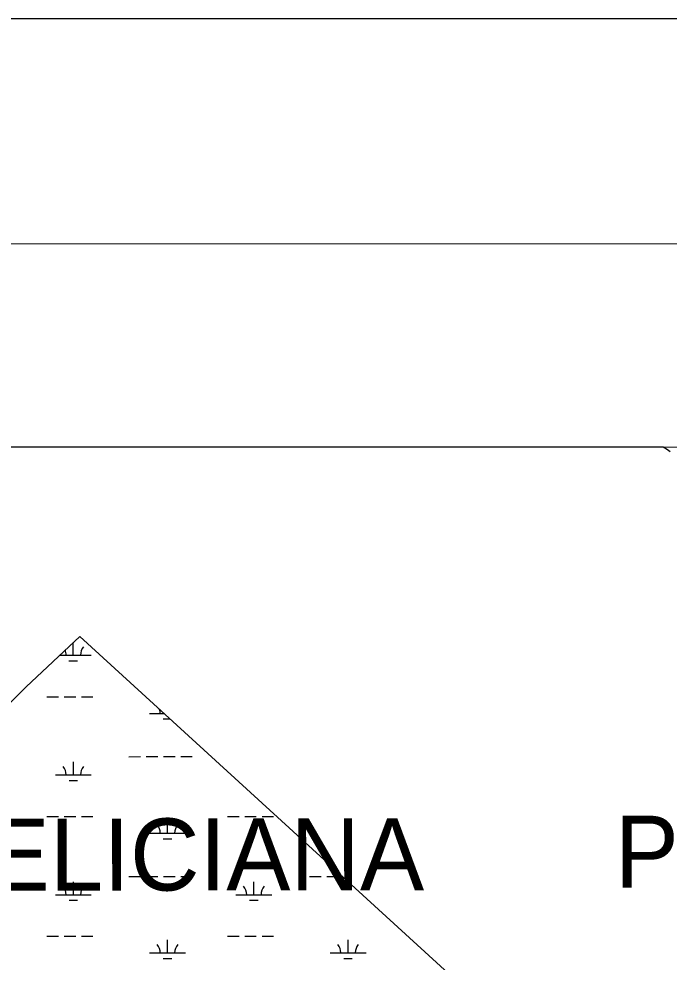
# Model space of a CAD drawing. Extents: x 3263578 to 3301413, y 764927 to 798602.
# Drawn here: x 3291610 to 3293417, y 792587 to 795207 of the extents above; entities that cross this region are included whole.
import ezdxf

# ---------------------------------------------------------------- set-up
doc = ezdxf.new("R2010")
doc.units = 0
for name, color, linetype in [('G-ANNO-NPLT', 7, 'Continuous'), ('V-ANNO-SYMB', 7, 'Continuous'), ('V-GRID-FRAM', 7, 'Continuous'), ('V-SITE-VEGE', 7, 'Continuous'), ('V-TOPO-GNAM-IDEN', 7, 'Continuous'), ('V-WETL-SWMP', 7, 'Continuous')]:
    doc.layers.add(name, color=color, linetype=linetype)

msp = doc.modelspace()

# ---------------------------------------------------------------- linework, layer by layer
at = {"layer": 'G-ANNO-NPLT'}
msp.add_lwpolyline([(3264163, 771037.5), (3300827.9, 771037.5), (3300827.9, 795206.8), (3264163, 795206.8)], close=True, dxfattribs=at)
at = {"layer": 'V-ANNO-SYMB'}
msp.add_lwpolyline([(3266913.1, 771662.7), (3299996.3, 771665.1), (3299994.6, 794581.7), (3266911.4, 794579.3), (3266913.1, 771662.7)], dxfattribs=at)
at = {"layer": 'V-GRID-FRAM'}
msp.add_lwpolyline([(3267734.9, 794015.5), (3299171.2, 794017.8), (3299180.4, 775831.7), (3267728.3, 775829.4), (3267734.9, 794015.5)], dxfattribs=at)
at = {"layer": 'V-SITE-VEGE'}
for p, q in [((3293399.8, 794017.4), (3291382.1, 794017.3)), ((3293400.1, 794017.2), (3293399.8, 794017.4)), ((3293413, 794009.7), (3293400.1, 794017.2)), ((3293420, 794004.2), (3293413, 794009.7))]:
    msp.add_line(p, q, dxfattribs=at)
at = {"layer": 'V-WETL-SWMP'}
for p, q in [((3291629.9, 793351.8), (3291779.2, 793491.5)), ((3291779.2, 793491.5), (3294659.7, 790860.7)), ((3291761.3, 793439.3), (3291761.3, 793474.8)), ((3291723.4, 793439.3), (3291811.3, 793439.3)), ((3291749.3, 793423.8), (3291773.3, 793423.8)), ((3291576.3, 793298.1), (3291629.9, 793351.8)), ((3291687.9, 793323.8), (3291719.9, 793323.8)), ((3291735.9, 793323.8), (3291767.9, 793323.8)), ((3291783.9, 793323.8), (3291815.9, 793323.8)), ((3291972.8, 793277.4), (3292013.5, 793277.4)), ((3292010.8, 793262), (3292030.4, 793262)), ((3291761.4, 793106.6), (3291761.4, 793142.6)), ((3291916, 793157.3), (3291948, 793157.4)), ((3291964, 793157.4), (3291996, 793157.4)), ((3292012, 793157.4), (3292044, 793157.4)), ((3292060, 793157.4), (3292092, 793157.4)), ((3291711.4, 793106.6), (3291811.4, 793106.6)), ((3291749.4, 793091.2), (3291773.4, 793091.2)), ((3291688, 792991.2), (3291720, 792991.2)), ((3291736, 792991.2), (3291768, 792991.2)), ((3291784, 792991.2), (3291816, 792991.2)), ((3292022.8, 792944.8), (3292022.8, 792980.8)), ((3292189.9, 792991.2), (3292221.9, 792991.2)), ((3292237.9, 792991.2), (3292269.9, 792991.2)), ((3292285.9, 792991.2), (3292317.9, 792991.2)), ((3291972.8, 792944.7), (3292072.8, 792944.8)), ((3292010.8, 792929.3), (3292034.8, 792929.3)), ((3291916, 792824.7), (3291948, 792824.7)), ((3291964, 792824.7), (3291996, 792824.7)), ((3292012, 792824.7), (3292044, 792824.7)), ((3292060, 792824.7), (3292092, 792824.7)), ((3292417.9, 792824.7), (3292449.9, 792824.7)), ((3292465.9, 792824.7), (3292497.9, 792824.7)), ((3291761.4, 792773.9), (3291761.4, 792809.9)), ((3292263.3, 792774), (3292263.3, 792810)), ((3291711.4, 792773.9), (3291811.4, 792773.9)), ((3292213.3, 792774), (3292313.3, 792774)), ((3291749.4, 792758.5), (3291773.4, 792758.5)), ((3292251.3, 792758.5), (3292275.3, 792758.5)), ((3291688, 792658.5), (3291720, 792658.5)), ((3291736, 792658.5), (3291768, 792658.5)), ((3291784, 792658.5), (3291816, 792658.5)), ((3292022.8, 792612.1), (3292022.8, 792648.1)), ((3292189.9, 792658.5), (3292221.9, 792658.5)), ((3292237.9, 792658.5), (3292269.9, 792658.5)), ((3292285.9, 792658.5), (3292317.9, 792658.5)), ((3292524.7, 792612.1), (3292524.7, 792648.1)), ((3291972.8, 792612.1), (3292072.8, 792612.1)), ((3292474.7, 792612.1), (3292574.7, 792612.1)), ((3292010.8, 792596.6), (3292034.8, 792596.6)), ((3292512.7, 792596.7), (3292536.7, 792596.7))]:
    msp.add_line(p, q, dxfattribs=at)
for centre, start, end in [((3291706.1, 793439.7), 359.2323, 22.9187), ((3291816.6, 793439.7), 139.2323, 180.776), ((3291967.5, 793277.9), 359.2323, 18.0511), ((3291706.1, 793107.1), 359.2323, 40.776), ((3291816.6, 793107.1), 139.2323, 180.776), ((3291967.6, 792945.2), 359.2323, 40.776), ((3292078.1, 792945.2), 139.2323, 180.776), ((3291706.1, 792774.4), 359.2323, 40.776), ((3291816.6, 792774.4), 139.2323, 180.776), ((3292208, 792774.4), 359.2323, 40.776), ((3292318.5, 792774.4), 139.2323, 180.776), ((3291967.6, 792612.5), 359.2323, 40.776), ((3292078.1, 792612.6), 139.2323, 180.776), ((3292469.5, 792612.6), 359.2323, 40.776), ((3292580, 792612.6), 139.2323, 180.776)]:
    msp.add_arc(centre, 35.2, start, end, dxfattribs=at)

# ---------------------------------------------------------------- texts
at = {"layer": 'V-TOPO-GNAM-IDEN'}
for s, rotation, p in [('FELICIANA', 0.0496, (3291354.2, 792785)), ('PARISH,', 359.9292, (3293265.7, 792793.4))]:
    msp.add_text(s, height=200, rotation=rotation, dxfattribs=at).set_placement(p)

doc.saveas('drawing.dxf')
